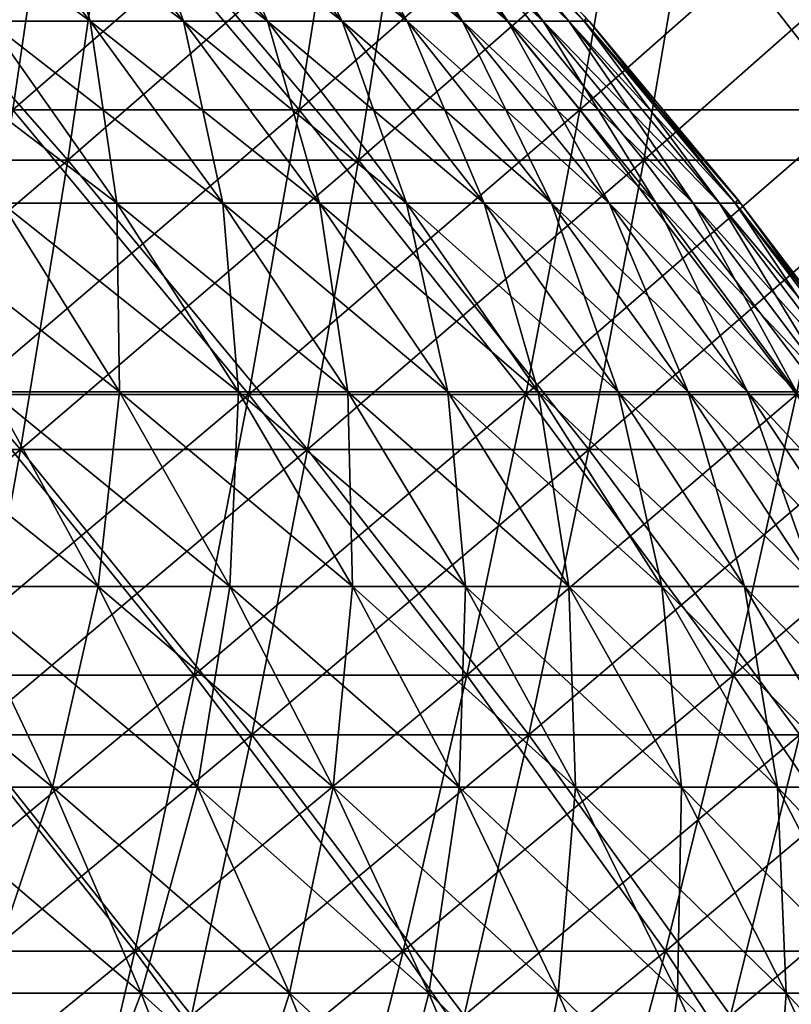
# Model space of a CAD drawing. Header units: millimetres. Extents: x -125 to 125, y 3898 to 4025.
# Tile 257 of 276: x 48 to 59, y 3970 to 3984. Entities that reach past the tile are written whole.
import ezdxf

# ---------------------------------------------------------------- set-up
doc = ezdxf.new("R2010")
doc.units = ezdxf.units.MM
doc.header["$LTSCALE"] = 2.2935
for name, color, linetype in [('2', 7, 'CONTINUOUS'), ('3', 7, 'CONTINUOUS'), ('4', 7, 'CONTINUOUS'), ('5', 7, 'CONTINUOUS'), ('6', 7, 'CONTINUOUS'), ('7', 7, 'CONTINUOUS')]:
    doc.layers.add(name, color=color, linetype=linetype)

msp = doc.modelspace()

# ---------------------------------------------------------------- linework, layer by layer
at = {"layer": '2', "color": 36, "linetype": 'Continuous', "true_color": 0x833d1e}
for points in [[(44.877, 3981.725, 108.343), (49.096, 3981.725, 106.498), (45.435, 3985.897, 109.689), (44.877, 3981.725, 108.343)], [(45.435, 3985.897, 109.689), (49.096, 3981.725, 106.498), (49.706, 3985.897, 107.821), (45.435, 3985.897, 109.689)], [(49.096, 3981.725, 106.498), (53.239, 3981.725, 104.488), (49.706, 3985.897, 107.821), (49.096, 3981.725, 106.498)], [(49.706, 3985.897, 107.821), (53.239, 3981.725, 104.488), (53.901, 3985.897, 105.786), (49.706, 3985.897, 107.821)], [(53.239, 3981.725, 104.488), (57.301, 3981.725, 102.318), (53.901, 3985.897, 105.786), (53.239, 3981.725, 104.488)], [(53.901, 3985.897, 105.786), (57.301, 3981.725, 102.318), (58.012, 3985.897, 103.588), (53.901, 3985.897, 105.786)], [(57.301, 3981.725, 102.318), (61.273, 3981.725, 99.989), (58.012, 3985.897, 103.588), (57.301, 3981.725, 102.318)], [(58.012, 3985.897, 103.588), (61.273, 3981.725, 99.989), (62.034, 3985.897, 101.231), (58.012, 3985.897, 103.588)], [(44.264, 3977.606, 106.862), (48.425, 3977.606, 105.042), (44.877, 3981.725, 108.343), (44.264, 3977.606, 106.862)], [(44.877, 3981.725, 108.343), (48.425, 3977.606, 105.042), (49.096, 3981.725, 106.498), (44.877, 3981.725, 108.343)], [(48.425, 3977.606, 105.042), (52.512, 3977.606, 103.06), (49.096, 3981.725, 106.498), (48.425, 3977.606, 105.042)], [(49.096, 3981.725, 106.498), (52.512, 3977.606, 103.06), (53.239, 3981.725, 104.488), (49.096, 3981.725, 106.498)], [(52.512, 3977.606, 103.06), (56.517, 3977.606, 100.919), (53.239, 3981.725, 104.488), (52.512, 3977.606, 103.06)], [(53.239, 3981.725, 104.488), (56.517, 3977.606, 100.919), (57.301, 3981.725, 102.318), (53.239, 3981.725, 104.488)], [(56.517, 3977.606, 100.919), (60.436, 3977.606, 98.622), (57.301, 3981.725, 102.318), (56.517, 3977.606, 100.919)], [(57.301, 3981.725, 102.318), (60.436, 3977.606, 98.622), (61.273, 3981.725, 99.989), (57.301, 3981.725, 102.318)], [(44.264, 3977.606, 106.862), (47.693, 3973.547, 103.455), (48.425, 3977.606, 105.042), (44.264, 3977.606, 106.862)], [(47.693, 3973.547, 103.455), (51.718, 3973.547, 101.503), (48.425, 3977.606, 105.042), (47.693, 3973.547, 103.455)], [(48.425, 3977.606, 105.042), (51.718, 3973.547, 101.503), (52.512, 3977.606, 103.06), (48.425, 3977.606, 105.042)], [(51.718, 3973.547, 101.503), (55.663, 3973.547, 99.394), (52.512, 3977.606, 103.06), (51.718, 3973.547, 101.503)], [(52.512, 3977.606, 103.06), (55.663, 3973.547, 99.394), (56.517, 3977.606, 100.919), (52.512, 3977.606, 103.06)], [(55.663, 3973.547, 99.394), (59.523, 3973.547, 97.132), (56.517, 3977.606, 100.919), (55.663, 3973.547, 99.394)], [(56.517, 3977.606, 100.919), (59.523, 3973.547, 97.132), (60.436, 3977.606, 98.622), (56.517, 3977.606, 100.919)], [(46.902, 3969.553, 101.739), (50.86, 3969.553, 99.819), (47.693, 3973.547, 103.455), (46.902, 3969.553, 101.739)], [(47.693, 3973.547, 103.455), (50.86, 3969.553, 99.819), (51.718, 3973.547, 101.503), (47.693, 3973.547, 103.455)], [(50.86, 3969.553, 99.819), (54.74, 3969.553, 97.745), (51.718, 3973.547, 101.503), (50.86, 3969.553, 99.819)], [(51.718, 3973.547, 101.503), (54.74, 3969.553, 97.745), (55.663, 3973.547, 99.394), (51.718, 3973.547, 101.503)], [(54.74, 3969.553, 97.745), (58.535, 3969.553, 95.521), (55.663, 3973.547, 99.394), (54.74, 3969.553, 97.745)], [(55.663, 3973.547, 99.394), (58.535, 3969.553, 95.521), (59.523, 3973.547, 97.132), (55.663, 3973.547, 99.394)], [(58.535, 3969.553, 95.521), (62.24, 3969.553, 93.149), (59.523, 3973.547, 97.132), (58.535, 3969.553, 95.521)]]:
    msp.add_3dface(points, dxfattribs=at)
at = {"layer": '3', "color": 36, "linetype": 'Continuous', "true_color": 0x833d1e}
for points in [[(49.096, 3981.725, -106.498), (44.877, 3981.725, -108.343), (49.706, 3985.897, -107.821), (49.096, 3981.725, -106.498)], [(49.706, 3985.897, -107.821), (44.877, 3981.725, -108.343), (45.435, 3985.897, -109.689), (49.706, 3985.897, -107.821)], [(53.239, 3981.725, -104.488), (49.096, 3981.725, -106.498), (53.901, 3985.897, -105.786), (53.239, 3981.725, -104.488)], [(53.901, 3985.897, -105.786), (49.096, 3981.725, -106.498), (49.706, 3985.897, -107.821), (53.901, 3985.897, -105.786)], [(57.301, 3981.725, -102.318), (53.239, 3981.725, -104.488), (58.012, 3985.897, -103.588), (57.301, 3981.725, -102.318)], [(58.012, 3985.897, -103.588), (53.239, 3981.725, -104.488), (53.901, 3985.897, -105.786), (58.012, 3985.897, -103.588)], [(61.273, 3981.725, -99.989), (57.301, 3981.725, -102.318), (62.034, 3985.897, -101.231), (61.273, 3981.725, -99.989)], [(62.034, 3985.897, -101.231), (57.301, 3981.725, -102.318), (58.012, 3985.897, -103.588), (62.034, 3985.897, -101.231)], [(48.425, 3977.606, -105.042), (44.264, 3977.606, -106.862), (49.096, 3981.725, -106.498), (48.425, 3977.606, -105.042)], [(49.096, 3981.725, -106.498), (44.264, 3977.606, -106.862), (44.877, 3981.725, -108.343), (49.096, 3981.725, -106.498)], [(52.512, 3977.606, -103.06), (48.425, 3977.606, -105.042), (53.239, 3981.725, -104.488), (52.512, 3977.606, -103.06)], [(53.239, 3981.725, -104.488), (48.425, 3977.606, -105.042), (49.096, 3981.725, -106.498), (53.239, 3981.725, -104.488)], [(56.517, 3977.606, -100.919), (52.512, 3977.606, -103.06), (57.301, 3981.725, -102.318), (56.517, 3977.606, -100.919)], [(57.301, 3981.725, -102.318), (52.512, 3977.606, -103.06), (53.239, 3981.725, -104.488), (57.301, 3981.725, -102.318)], [(60.436, 3977.606, -98.622), (56.517, 3977.606, -100.919), (61.273, 3981.725, -99.989), (60.436, 3977.606, -98.622)], [(61.273, 3981.725, -99.989), (56.517, 3977.606, -100.919), (57.301, 3981.725, -102.318), (61.273, 3981.725, -99.989)], [(47.693, 3973.547, -103.455), (43.595, 3973.547, -105.248), (48.425, 3977.606, -105.042), (47.693, 3973.547, -103.455)], [(48.425, 3977.606, -105.042), (43.595, 3973.547, -105.248), (44.264, 3977.606, -106.862), (48.425, 3977.606, -105.042)], [(51.718, 3973.547, -101.503), (47.693, 3973.547, -103.455), (52.512, 3977.606, -103.06), (51.718, 3973.547, -101.503)], [(52.512, 3977.606, -103.06), (47.693, 3973.547, -103.455), (48.425, 3977.606, -105.042), (52.512, 3977.606, -103.06)], [(55.663, 3973.547, -99.394), (51.718, 3973.547, -101.503), (56.517, 3977.606, -100.919), (55.663, 3973.547, -99.394)], [(56.517, 3977.606, -100.919), (51.718, 3973.547, -101.503), (52.512, 3977.606, -103.06), (56.517, 3977.606, -100.919)], [(59.523, 3973.547, -97.132), (55.663, 3973.547, -99.394), (60.436, 3977.606, -98.622), (59.523, 3973.547, -97.132)], [(60.436, 3977.606, -98.622), (55.663, 3973.547, -99.394), (56.517, 3977.606, -100.919), (60.436, 3977.606, -98.622)], [(50.86, 3969.553, -99.819), (46.902, 3969.553, -101.739), (51.718, 3973.547, -101.503), (50.86, 3969.553, -99.819)], [(51.718, 3973.547, -101.503), (46.902, 3969.553, -101.739), (47.693, 3973.547, -103.455), (51.718, 3973.547, -101.503)], [(54.74, 3969.553, -97.745), (50.86, 3969.553, -99.819), (55.663, 3973.547, -99.394), (54.74, 3969.553, -97.745)], [(55.663, 3973.547, -99.394), (50.86, 3969.553, -99.819), (51.718, 3973.547, -101.503), (55.663, 3973.547, -99.394)], [(58.535, 3969.553, -95.521), (54.74, 3969.553, -97.745), (59.523, 3973.547, -97.132), (58.535, 3969.553, -95.521)], [(59.523, 3973.547, -97.132), (54.74, 3969.553, -97.745), (55.663, 3973.547, -99.394), (59.523, 3973.547, -97.132)], [(62.24, 3969.553, -93.149), (58.535, 3969.553, -95.521), (63.29, 3973.547, -94.721), (62.24, 3969.553, -93.149)], [(63.29, 3973.547, -94.721), (58.535, 3969.553, -95.521), (59.523, 3973.547, -97.132), (63.29, 3973.547, -94.721)]]:
    msp.add_3dface(points, dxfattribs=at)
at = {"layer": '4', "color": 36, "linetype": 'Continuous', "true_color": 0x833d1e}
for points in [[(44.71, 3986.543, -107.94), (48.314, 3982.44, -104.802), (48.914, 3986.543, -106.102), (44.71, 3986.543, -107.94)], [(48.314, 3982.44, -104.802), (52.391, 3982.44, -102.824), (48.914, 3986.543, -106.102), (48.314, 3982.44, -104.802)], [(48.914, 3986.543, -106.102), (52.391, 3982.44, -102.824), (53.041, 3986.543, -104.099), (48.914, 3986.543, -106.102)], [(52.391, 3982.44, -102.824), (56.388, 3982.44, -100.688), (53.041, 3986.543, -104.099), (52.391, 3982.44, -102.824)], [(53.041, 3986.543, -104.099), (56.388, 3982.44, -100.688), (57.087, 3986.543, -101.937), (53.041, 3986.543, -104.099)], [(56.388, 3982.44, -100.688), (60.297, 3982.44, -98.396), (57.087, 3986.543, -101.937), (56.388, 3982.44, -100.688)], [(57.087, 3986.543, -101.937), (60.297, 3982.44, -98.396), (61.045, 3986.543, -99.617), (57.087, 3986.543, -101.937)], [(47.655, 3978.389, -103.371), (51.676, 3978.389, -101.42), (48.314, 3982.44, -104.802), (47.655, 3978.389, -103.371)], [(48.314, 3982.44, -104.802), (51.676, 3978.389, -101.42), (52.391, 3982.44, -102.824), (48.314, 3982.44, -104.802)], [(51.676, 3978.389, -101.42), (55.618, 3978.389, -99.313), (52.391, 3982.44, -102.824), (51.676, 3978.389, -101.42)], [(52.391, 3982.44, -102.824), (55.618, 3978.389, -99.313), (56.388, 3982.44, -100.688), (52.391, 3982.44, -102.824)], [(55.618, 3978.389, -99.313), (59.474, 3978.389, -97.053), (56.388, 3982.44, -100.688), (55.618, 3978.389, -99.313)], [(56.388, 3982.44, -100.688), (59.474, 3978.389, -97.053), (60.297, 3982.44, -98.396), (56.388, 3982.44, -100.688)], [(46.935, 3974.397, -101.811), (50.896, 3974.397, -99.89), (47.655, 3978.389, -103.371), (46.935, 3974.397, -101.811)], [(47.655, 3978.389, -103.371), (50.896, 3974.397, -99.89), (51.676, 3978.389, -101.42), (47.655, 3978.389, -103.371)], [(50.896, 3974.397, -99.89), (54.779, 3974.397, -97.814), (51.676, 3978.389, -101.42), (50.896, 3974.397, -99.89)], [(51.676, 3978.389, -101.42), (54.779, 3974.397, -97.814), (55.618, 3978.389, -99.313), (51.676, 3978.389, -101.42)], [(54.779, 3974.397, -97.814), (58.577, 3974.397, -95.588), (55.618, 3978.389, -99.313), (54.779, 3974.397, -97.814)], [(55.618, 3978.389, -99.313), (58.577, 3974.397, -95.588), (59.474, 3978.389, -97.053), (55.618, 3978.389, -99.313)], [(58.577, 3974.397, -95.588), (62.284, 3974.397, -93.215), (59.474, 3978.389, -97.053), (58.577, 3974.397, -95.588)], [(46.158, 3970.468, -100.124), (50.053, 3970.468, -98.234), (46.935, 3974.397, -101.811), (46.158, 3970.468, -100.124)], [(46.935, 3974.397, -101.811), (50.053, 3970.468, -98.234), (50.896, 3974.397, -99.89), (46.935, 3974.397, -101.811)], [(50.053, 3970.468, -98.234), (53.871, 3970.468, -96.194), (50.896, 3974.397, -99.89), (50.053, 3970.468, -98.234)], [(50.896, 3974.397, -99.89), (53.871, 3970.468, -96.194), (54.779, 3974.397, -97.814), (50.896, 3974.397, -99.89)], [(53.871, 3970.468, -96.194), (57.606, 3970.468, -94.004), (54.779, 3974.397, -97.814), (53.871, 3970.468, -96.194)], [(54.779, 3974.397, -97.814), (57.606, 3970.468, -94.004), (58.577, 3974.397, -95.588), (54.779, 3974.397, -97.814)], [(57.606, 3970.468, -94.004), (61.252, 3970.468, -91.67), (58.577, 3974.397, -95.588), (57.606, 3970.468, -94.004)], [(58.577, 3974.397, -95.588), (61.252, 3970.468, -91.67), (62.284, 3974.397, -93.215), (58.577, 3974.397, -95.588)], [(45.322, 3966.607, -98.312), (49.147, 3966.607, -96.456), (46.158, 3970.468, -100.124), (45.322, 3966.607, -98.312)], [(46.158, 3970.468, -100.124), (49.147, 3966.607, -96.456), (50.053, 3970.468, -98.234), (46.158, 3970.468, -100.124)], [(49.147, 3966.607, -96.456), (52.896, 3966.607, -94.453), (50.053, 3970.468, -98.234), (49.147, 3966.607, -96.456)], [(50.053, 3970.468, -98.234), (52.896, 3966.607, -94.453), (53.871, 3970.468, -96.194), (50.053, 3970.468, -98.234)], [(52.896, 3966.607, -94.453), (56.563, 3966.607, -92.303), (53.871, 3970.468, -96.194), (52.896, 3966.607, -94.453)], [(53.871, 3970.468, -96.194), (56.563, 3966.607, -92.303), (57.606, 3970.468, -94.004), (53.871, 3970.468, -96.194)], [(56.563, 3966.607, -92.303), (60.144, 3966.607, -90.011), (57.606, 3970.468, -94.004), (56.563, 3966.607, -92.303)], [(57.606, 3970.468, -94.004), (60.144, 3966.607, -90.011), (61.252, 3970.468, -91.67), (57.606, 3970.468, -94.004)]]:
    msp.add_3dface(points, dxfattribs=at)
at = {"layer": '5', "color": 36, "linetype": 'Continuous', "true_color": 0x833d1e}
for points in [[(48.314, 3982.44, 104.802), (44.162, 3982.44, 106.618), (48.914, 3986.543, 106.102), (48.314, 3982.44, 104.802)], [(48.914, 3986.543, 106.102), (44.162, 3982.44, 106.618), (44.71, 3986.543, 107.94), (48.914, 3986.543, 106.102)], [(52.391, 3982.44, 102.824), (48.314, 3982.44, 104.802), (53.041, 3986.543, 104.099), (52.391, 3982.44, 102.824)], [(53.041, 3986.543, 104.099), (48.314, 3982.44, 104.802), (48.914, 3986.543, 106.102), (53.041, 3986.543, 104.099)], [(56.388, 3982.44, 100.688), (52.391, 3982.44, 102.824), (57.087, 3986.543, 101.937), (56.388, 3982.44, 100.688)], [(57.087, 3986.543, 101.937), (52.391, 3982.44, 102.824), (53.041, 3986.543, 104.099), (57.087, 3986.543, 101.937)], [(60.297, 3982.44, 98.396), (56.388, 3982.44, 100.688), (61.045, 3986.543, 99.617), (60.297, 3982.44, 98.396)], [(61.045, 3986.543, 99.617), (56.388, 3982.44, 100.688), (57.087, 3986.543, 101.937), (61.045, 3986.543, 99.617)], [(51.676, 3978.389, 101.42), (47.655, 3978.389, 103.371), (52.391, 3982.44, 102.824), (51.676, 3978.389, 101.42)], [(52.391, 3982.44, 102.824), (47.655, 3978.389, 103.371), (48.314, 3982.44, 104.802), (52.391, 3982.44, 102.824)], [(55.618, 3978.389, 99.313), (51.676, 3978.389, 101.42), (56.388, 3982.44, 100.688), (55.618, 3978.389, 99.313)], [(56.388, 3982.44, 100.688), (51.676, 3978.389, 101.42), (52.391, 3982.44, 102.824), (56.388, 3982.44, 100.688)], [(59.474, 3978.389, 97.053), (55.618, 3978.389, 99.313), (60.297, 3982.44, 98.396), (59.474, 3978.389, 97.053)], [(60.297, 3982.44, 98.396), (55.618, 3978.389, 99.313), (56.388, 3982.44, 100.688), (60.297, 3982.44, 98.396)], [(50.896, 3974.397, 99.89), (46.935, 3974.397, 101.811), (51.676, 3978.389, 101.42), (50.896, 3974.397, 99.89)], [(51.676, 3978.389, 101.42), (46.935, 3974.397, 101.811), (47.655, 3978.389, 103.371), (51.676, 3978.389, 101.42)], [(54.779, 3974.397, 97.814), (50.896, 3974.397, 99.89), (55.618, 3978.389, 99.313), (54.779, 3974.397, 97.814)], [(55.618, 3978.389, 99.313), (50.896, 3974.397, 99.89), (51.676, 3978.389, 101.42), (55.618, 3978.389, 99.313)], [(58.577, 3974.397, 95.588), (54.779, 3974.397, 97.814), (59.474, 3978.389, 97.053), (58.577, 3974.397, 95.588)], [(59.474, 3978.389, 97.053), (54.779, 3974.397, 97.814), (55.618, 3978.389, 99.313), (59.474, 3978.389, 97.053)], [(62.284, 3974.397, 93.215), (58.577, 3974.397, 95.588), (63.239, 3978.389, 94.643), (62.284, 3974.397, 93.215)], [(63.239, 3978.389, 94.643), (58.577, 3974.397, 95.588), (59.474, 3978.389, 97.053), (63.239, 3978.389, 94.643)], [(50.053, 3970.468, 98.234), (46.158, 3970.468, 100.124), (50.896, 3974.397, 99.89), (50.053, 3970.468, 98.234)], [(50.896, 3974.397, 99.89), (46.158, 3970.468, 100.124), (46.935, 3974.397, 101.811), (50.896, 3974.397, 99.89)], [(53.871, 3970.468, 96.194), (50.053, 3970.468, 98.234), (54.779, 3974.397, 97.814), (53.871, 3970.468, 96.194)], [(54.779, 3974.397, 97.814), (50.053, 3970.468, 98.234), (50.896, 3974.397, 99.89), (54.779, 3974.397, 97.814)], [(57.606, 3970.468, 94.004), (53.871, 3970.468, 96.194), (58.577, 3974.397, 95.588), (57.606, 3970.468, 94.004)], [(58.577, 3974.397, 95.588), (53.871, 3970.468, 96.194), (54.779, 3974.397, 97.814), (58.577, 3974.397, 95.588)], [(61.252, 3970.468, 91.67), (57.606, 3970.468, 94.004), (62.284, 3974.397, 93.215), (61.252, 3970.468, 91.67)], [(62.284, 3974.397, 93.215), (57.606, 3970.468, 94.004), (58.577, 3974.397, 95.588), (62.284, 3974.397, 93.215)], [(49.147, 3966.607, 96.456), (45.322, 3966.607, 98.312), (50.053, 3970.468, 98.234), (49.147, 3966.607, 96.456)], [(50.053, 3970.468, 98.234), (45.322, 3966.607, 98.312), (46.158, 3970.468, 100.124), (50.053, 3970.468, 98.234)], [(52.896, 3966.607, 94.453), (49.147, 3966.607, 96.456), (53.871, 3970.468, 96.194), (52.896, 3966.607, 94.453)], [(53.871, 3970.468, 96.194), (49.147, 3966.607, 96.456), (50.053, 3970.468, 98.234), (53.871, 3970.468, 96.194)], [(56.563, 3966.607, 92.303), (52.896, 3966.607, 94.453), (57.606, 3970.468, 94.004), (56.563, 3966.607, 92.303)], [(57.606, 3970.468, 94.004), (52.896, 3966.607, 94.453), (53.871, 3970.468, 96.194), (57.606, 3970.468, 94.004)], [(60.144, 3966.607, 90.011), (56.563, 3966.607, 92.303), (61.252, 3970.468, 91.67), (60.144, 3966.607, 90.011)], [(61.252, 3970.468, 91.67), (56.563, 3966.607, 92.303), (57.606, 3970.468, 94.004), (61.252, 3970.468, 91.67)]]:
    msp.add_3dface(points, dxfattribs=at)
at = {"layer": '6', "color": 7, "linetype": 'Continuous', "true_color": 0xe0f2ff}
for points in [[(47.966, 3983.7, 29.897), (49.418, 3983.7, 27.429), (46.038, 3986.188, 28.696), (47.966, 3983.7, 29.897)], [(46.038, 3986.188, 28.696), (49.418, 3983.7, 27.429), (47.433, 3986.188, 26.327), (46.038, 3986.188, 28.696)], [(49.418, 3983.7, 27.429), (50.744, 3983.7, 24.891), (47.433, 3986.188, 26.327), (49.418, 3983.7, 27.429)], [(47.433, 3986.188, 26.327), (50.744, 3983.7, 24.891), (48.705, 3986.188, 23.891), (47.433, 3986.188, 26.327)], [(50.744, 3983.7, 24.891), (51.94, 3983.7, 22.289), (48.705, 3986.188, 23.891), (50.744, 3983.7, 24.891)], [(48.705, 3986.188, 23.891), (51.94, 3983.7, 22.289), (49.853, 3986.188, 21.393), (48.705, 3986.188, 23.891)], [(51.94, 3983.7, 22.289), (53.002, 3983.7, 19.63), (49.853, 3986.188, 21.393), (51.94, 3983.7, 22.289)], [(49.853, 3986.188, 21.393), (53.002, 3983.7, 19.63), (50.872, 3986.188, 18.841), (49.853, 3986.188, 21.393)], [(53.002, 3983.7, 19.63), (53.928, 3983.7, 16.92), (50.872, 3986.188, 18.841), (53.002, 3983.7, 19.63)], [(50.872, 3986.188, 18.841), (53.928, 3983.7, 16.92), (51.761, 3986.188, 16.24), (50.872, 3986.188, 18.841)], [(53.928, 3983.7, 16.92), (54.716, 3983.7, 14.167), (51.761, 3986.188, 16.24), (53.928, 3983.7, 16.92)], [(51.761, 3986.188, 16.24), (54.716, 3983.7, 14.167), (52.517, 3986.188, 13.598), (51.761, 3986.188, 16.24)], [(54.716, 3983.7, 14.167), (55.363, 3983.7, 11.377), (52.517, 3986.188, 13.598), (54.716, 3983.7, 14.167)], [(52.517, 3986.188, 13.598), (55.363, 3983.7, 11.377), (53.139, 3986.188, 10.92), (52.517, 3986.188, 13.598)], [(55.363, 3983.7, 11.377), (55.868, 3983.7, 8.559), (53.139, 3986.188, 10.92), (55.363, 3983.7, 11.377)], [(53.139, 3986.188, 10.92), (55.868, 3983.7, 8.559), (53.624, 3986.188, 8.215), (53.139, 3986.188, 10.92)], [(55.868, 3983.7, 8.559), (56.23, 3983.7, 5.718), (53.624, 3986.188, 8.215), (55.868, 3983.7, 8.559)], [(53.624, 3986.188, 8.215), (56.23, 3983.7, 5.718), (53.971, 3986.188, 5.488), (53.624, 3986.188, 8.215)], [(56.23, 3983.7, 5.718), (56.448, 3983.7, 2.863), (53.971, 3986.188, 5.488), (56.23, 3983.7, 5.718)], [(53.971, 3986.188, 5.488), (56.448, 3983.7, 2.863), (54.18, 3986.188, 2.748), (53.971, 3986.188, 5.488)], [(56.448, 3983.7, 2.863), (56.52, 3983.7), (54.18, 3986.188, 2.748), (56.448, 3983.7, 2.863)], [(56.52, 3983.7), (56.48, 3983.745), (54.18, 3986.188, 2.748), (56.52, 3983.7)], [(48.16, 3981.112, 33.52), (49.796, 3981.112, 31.038), (46.39, 3983.7, 32.288), (48.16, 3981.112, 33.52)], [(46.39, 3983.7, 32.288), (49.796, 3981.112, 31.038), (47.966, 3983.7, 29.897), (46.39, 3983.7, 32.288)], [(49.796, 3981.112, 31.038), (51.304, 3981.112, 28.476), (47.966, 3983.7, 29.897), (49.796, 3981.112, 31.038)], [(47.966, 3983.7, 29.897), (51.304, 3981.112, 28.476), (49.418, 3983.7, 27.429), (47.966, 3983.7, 29.897)], [(51.304, 3981.112, 28.476), (52.681, 3981.112, 25.841), (49.418, 3983.7, 27.429), (51.304, 3981.112, 28.476)], [(49.418, 3983.7, 27.429), (52.681, 3981.112, 25.841), (50.744, 3983.7, 24.891), (49.418, 3983.7, 27.429)], [(52.681, 3981.112, 25.841), (53.922, 3981.112, 23.14), (50.744, 3983.7, 24.891), (52.681, 3981.112, 25.841)], [(50.744, 3983.7, 24.891), (53.922, 3981.112, 23.14), (51.94, 3983.7, 22.289), (50.744, 3983.7, 24.891)], [(53.922, 3981.112, 23.14), (55.025, 3981.112, 20.379), (51.94, 3983.7, 22.289), (53.922, 3981.112, 23.14)], [(51.94, 3983.7, 22.289), (55.025, 3981.112, 20.379), (53.002, 3983.7, 19.63), (51.94, 3983.7, 22.289)], [(55.025, 3981.112, 20.379), (55.986, 3981.112, 17.566), (53.002, 3983.7, 19.63), (55.025, 3981.112, 20.379)], [(53.002, 3983.7, 19.63), (55.986, 3981.112, 17.566), (53.928, 3983.7, 16.92), (53.002, 3983.7, 19.63)], [(55.986, 3981.112, 17.566), (56.804, 3981.112, 14.708), (53.928, 3983.7, 16.92), (55.986, 3981.112, 17.566)], [(53.928, 3983.7, 16.92), (56.804, 3981.112, 14.708), (54.716, 3983.7, 14.167), (53.928, 3983.7, 16.92)], [(56.804, 3981.112, 14.708), (57.476, 3981.112, 11.812), (54.716, 3983.7, 14.167), (56.804, 3981.112, 14.708)], [(54.716, 3983.7, 14.167), (57.476, 3981.112, 11.812), (55.363, 3983.7, 11.377), (54.716, 3983.7, 14.167)], [(57.476, 3981.112, 11.812), (58.001, 3981.112, 8.885), (55.363, 3983.7, 11.377), (57.476, 3981.112, 11.812)], [(55.363, 3983.7, 11.377), (58.001, 3981.112, 8.885), (55.868, 3983.7, 8.559), (55.363, 3983.7, 11.377)], [(58.001, 3981.112, 8.885), (58.376, 3981.112, 5.936), (55.868, 3983.7, 8.559), (58.001, 3981.112, 8.885)], [(55.868, 3983.7, 8.559), (58.376, 3981.112, 5.936), (56.23, 3983.7, 5.718), (55.868, 3983.7, 8.559)], [(58.376, 3981.112, 5.936), (58.602, 3981.112, 2.972), (56.23, 3983.7, 5.718), (58.376, 3981.112, 5.936)], [(56.23, 3983.7, 5.718), (58.602, 3981.112, 2.972), (56.448, 3983.7, 2.863), (56.23, 3983.7, 5.718)], [(58.602, 3981.112, 2.972), (58.677, 3981.112), (56.448, 3983.7, 2.863), (58.602, 3981.112, 2.972)], [(58.677, 3981.112), (58.637, 3981.162), (56.448, 3983.7, 2.863), (58.677, 3981.112)], [(56.448, 3983.7, 2.863), (58.637, 3981.162), (56.52, 3983.7), (56.448, 3983.7, 2.863)], [(48.013, 3978.429, 37.165), (49.833, 3978.429, 34.685), (46.401, 3981.112, 35.917), (48.013, 3978.429, 37.165)], [(46.401, 3981.112, 35.917), (49.833, 3978.429, 34.685), (48.16, 3981.112, 33.52), (46.401, 3981.112, 35.917)], [(49.833, 3978.429, 34.685), (51.526, 3978.429, 32.116), (48.16, 3981.112, 33.52), (49.833, 3978.429, 34.685)], [(48.16, 3981.112, 33.52), (51.526, 3978.429, 32.116), (49.796, 3981.112, 31.038), (48.16, 3981.112, 33.52)], [(51.526, 3978.429, 32.116), (53.087, 3978.429, 29.466), (49.796, 3981.112, 31.038), (51.526, 3978.429, 32.116)], [(49.796, 3981.112, 31.038), (53.087, 3978.429, 29.466), (51.304, 3981.112, 28.476), (49.796, 3981.112, 31.038)], [(53.087, 3978.429, 29.466), (54.511, 3978.429, 26.739), (51.304, 3981.112, 28.476), (53.087, 3978.429, 29.466)], [(51.304, 3981.112, 28.476), (54.511, 3978.429, 26.739), (52.681, 3981.112, 25.841), (51.304, 3981.112, 28.476)], [(54.511, 3978.429, 26.739), (55.795, 3978.429, 23.944), (52.681, 3981.112, 25.841), (54.511, 3978.429, 26.739)], [(52.681, 3981.112, 25.841), (55.795, 3978.429, 23.944), (53.922, 3981.112, 23.14), (52.681, 3981.112, 25.841)], [(55.795, 3978.429, 23.944), (56.936, 3978.429, 21.087), (53.922, 3981.112, 23.14), (55.795, 3978.429, 23.944)], [(53.922, 3981.112, 23.14), (56.936, 3978.429, 21.087), (55.025, 3981.112, 20.379), (53.922, 3981.112, 23.14)], [(56.936, 3978.429, 21.087), (57.931, 3978.429, 18.176), (55.025, 3981.112, 20.379), (56.936, 3978.429, 21.087)], [(55.025, 3981.112, 20.379), (57.931, 3978.429, 18.176), (55.986, 3981.112, 17.566), (55.025, 3981.112, 20.379)], [(57.931, 3978.429, 18.176), (58.778, 3978.429, 15.219), (55.986, 3981.112, 17.566), (57.931, 3978.429, 18.176)], [(55.986, 3981.112, 17.566), (58.778, 3978.429, 15.219), (56.804, 3981.112, 14.708), (55.986, 3981.112, 17.566)], [(58.778, 3978.429, 15.219), (59.473, 3978.429, 12.222), (56.804, 3981.112, 14.708), (58.778, 3978.429, 15.219)], [(56.804, 3981.112, 14.708), (59.473, 3978.429, 12.222), (57.476, 3981.112, 11.812), (56.804, 3981.112, 14.708)], [(59.473, 3978.429, 12.222), (60.016, 3978.429, 9.194), (57.476, 3981.112, 11.812), (59.473, 3978.429, 12.222)], [(57.476, 3981.112, 11.812), (60.016, 3978.429, 9.194), (58.001, 3981.112, 8.885), (57.476, 3981.112, 11.812)], [(60.016, 3978.429, 9.194), (60.404, 3978.429, 6.143), (58.001, 3981.112, 8.885), (60.016, 3978.429, 9.194)], [(58.001, 3981.112, 8.885), (60.404, 3978.429, 6.143), (58.376, 3981.112, 5.936), (58.001, 3981.112, 8.885)], [(60.404, 3978.429, 6.143), (60.638, 3978.429, 3.075), (58.376, 3981.112, 5.936), (60.404, 3978.429, 6.143)], [(58.376, 3981.112, 5.936), (60.638, 3978.429, 3.075), (58.602, 3981.112, 2.972), (58.376, 3981.112, 5.936)], [(60.638, 3978.429, 3.075), (60.716, 3978.429), (58.602, 3981.112, 2.972), (60.638, 3978.429, 3.075)], [(60.716, 3978.429), (60.676, 3978.484), (58.602, 3981.112, 2.972), (60.716, 3978.429)], [(58.602, 3981.112, 2.972), (60.676, 3978.484), (58.677, 3981.112), (58.602, 3981.112, 2.972)], [(47.522, 3975.658, 40.797), (49.528, 3975.658, 38.337), (46.069, 3978.429, 39.549), (47.522, 3975.658, 40.797)], [(46.069, 3978.429, 39.549), (49.528, 3975.658, 38.337), (48.013, 3978.429, 37.165), (46.069, 3978.429, 39.549)], [(49.528, 3975.658, 38.337), (51.406, 3975.658, 35.78), (48.013, 3978.429, 37.165), (49.528, 3975.658, 38.337)], [(48.013, 3978.429, 37.165), (51.406, 3975.658, 35.78), (49.833, 3978.429, 34.685), (48.013, 3978.429, 37.165)], [(51.406, 3975.658, 35.78), (53.152, 3975.658, 33.13), (49.833, 3978.429, 34.685), (51.406, 3975.658, 35.78)], [(49.833, 3978.429, 34.685), (53.152, 3975.658, 33.13), (51.526, 3978.429, 32.116), (49.833, 3978.429, 34.685)], [(53.152, 3975.658, 33.13), (54.762, 3975.658, 30.395), (51.526, 3978.429, 32.116), (53.152, 3975.658, 33.13)], [(51.526, 3978.429, 32.116), (54.762, 3975.658, 30.395), (53.087, 3978.429, 29.466), (51.526, 3978.429, 32.116)], [(54.762, 3975.658, 30.395), (56.231, 3975.658, 27.583), (53.087, 3978.429, 29.466), (54.762, 3975.658, 30.395)], [(53.087, 3978.429, 29.466), (56.231, 3975.658, 27.583), (54.511, 3978.429, 26.739), (53.087, 3978.429, 29.466)], [(56.231, 3975.658, 27.583), (57.556, 3975.658, 24.699), (54.511, 3978.429, 26.739), (56.231, 3975.658, 27.583)], [(54.511, 3978.429, 26.739), (57.556, 3975.658, 24.699), (55.795, 3978.429, 23.944), (54.511, 3978.429, 26.739)], [(57.556, 3975.658, 24.699), (58.733, 3975.658, 21.752), (55.795, 3978.429, 23.944), (57.556, 3975.658, 24.699)], [(55.795, 3978.429, 23.944), (58.733, 3975.658, 21.752), (56.936, 3978.429, 21.087), (55.795, 3978.429, 23.944)], [(58.733, 3975.658, 21.752), (59.76, 3975.658, 18.75), (56.936, 3978.429, 21.087), (58.733, 3975.658, 21.752)], [(56.936, 3978.429, 21.087), (59.76, 3975.658, 18.75), (57.931, 3978.429, 18.176), (56.936, 3978.429, 21.087)], [(59.76, 3975.658, 18.75), (60.633, 3975.658, 15.699), (57.931, 3978.429, 18.176), (59.76, 3975.658, 18.75)], [(57.931, 3978.429, 18.176), (60.633, 3975.658, 15.699), (58.778, 3978.429, 15.219), (57.931, 3978.429, 18.176)], [(60.633, 3975.658, 15.699), (61.35, 3975.658, 12.608), (58.778, 3978.429, 15.219), (60.633, 3975.658, 15.699)], [(58.778, 3978.429, 15.219), (61.35, 3975.658, 12.608), (59.473, 3978.429, 12.222), (58.778, 3978.429, 15.219)], [(46.692, 3972.804, 44.384), (48.88, 3972.804, 41.962), (45.395, 3975.658, 43.151), (46.692, 3972.804, 44.384)], [(45.395, 3975.658, 43.151), (48.88, 3972.804, 41.962), (47.522, 3975.658, 40.797), (45.395, 3975.658, 43.151)], [(48.88, 3972.804, 41.962), (50.943, 3972.804, 39.433), (47.522, 3975.658, 40.797), (48.88, 3972.804, 41.962)], [(47.522, 3975.658, 40.797), (50.943, 3972.804, 39.433), (49.528, 3975.658, 38.337), (47.522, 3975.658, 40.797)], [(50.943, 3972.804, 39.433), (52.875, 3972.804, 36.802), (49.528, 3975.658, 38.337), (50.943, 3972.804, 39.433)], [(49.528, 3975.658, 38.337), (52.875, 3972.804, 36.802), (51.406, 3975.658, 35.78), (49.528, 3975.658, 38.337)], [(52.875, 3972.804, 36.802), (54.671, 3972.804, 34.077), (51.406, 3975.658, 35.78), (52.875, 3972.804, 36.802)], [(51.406, 3975.658, 35.78), (54.671, 3972.804, 34.077), (53.152, 3975.658, 33.13), (51.406, 3975.658, 35.78)], [(54.671, 3972.804, 34.077), (56.327, 3972.804, 31.264), (53.152, 3975.658, 33.13), (54.671, 3972.804, 34.077)], [(53.152, 3975.658, 33.13), (56.327, 3972.804, 31.264), (54.762, 3975.658, 30.395), (53.152, 3975.658, 33.13)], [(56.327, 3972.804, 31.264), (57.838, 3972.804, 28.371), (54.762, 3975.658, 30.395), (56.327, 3972.804, 31.264)], [(54.762, 3975.658, 30.395), (57.838, 3972.804, 28.371), (56.231, 3975.658, 27.583), (54.762, 3975.658, 30.395)], [(57.838, 3972.804, 28.371), (59.201, 3972.804, 25.405), (56.231, 3975.658, 27.583), (57.838, 3972.804, 28.371)], [(56.231, 3975.658, 27.583), (59.201, 3972.804, 25.405), (57.556, 3975.658, 24.699), (56.231, 3975.658, 27.583)], [(59.201, 3972.804, 25.405), (60.412, 3972.804, 22.374), (57.556, 3975.658, 24.699), (59.201, 3972.804, 25.405)], [(57.556, 3975.658, 24.699), (60.412, 3972.804, 22.374), (58.733, 3975.658, 21.752), (57.556, 3975.658, 24.699)], [(60.412, 3972.804, 22.374), (61.467, 3972.804, 19.285), (58.733, 3975.658, 21.752), (60.412, 3972.804, 22.374)], [(58.733, 3975.658, 21.752), (61.467, 3972.804, 19.285), (59.76, 3975.658, 18.75), (58.733, 3975.658, 21.752)], [(47.895, 3969.872, 45.528), (50.14, 3969.872, 43.044), (46.692, 3972.804, 44.384), (47.895, 3969.872, 45.528)], [(46.692, 3972.804, 44.384), (50.14, 3969.872, 43.044), (48.88, 3972.804, 41.962), (46.692, 3972.804, 44.384)], [(50.14, 3969.872, 43.044), (52.256, 3969.872, 40.449), (48.88, 3972.804, 41.962), (50.14, 3969.872, 43.044)], [(48.88, 3972.804, 41.962), (52.256, 3969.872, 40.449), (50.943, 3972.804, 39.433), (48.88, 3972.804, 41.962)], [(52.256, 3969.872, 40.449), (54.237, 3969.872, 37.75), (50.943, 3972.804, 39.433), (52.256, 3969.872, 40.449)], [(50.943, 3972.804, 39.433), (54.237, 3969.872, 37.75), (52.875, 3972.804, 36.802), (50.943, 3972.804, 39.433)], [(54.237, 3969.872, 37.75), (56.08, 3969.872, 34.955), (52.875, 3972.804, 36.802), (54.237, 3969.872, 37.75)], [(52.875, 3972.804, 36.802), (56.08, 3969.872, 34.955), (54.671, 3972.804, 34.077), (52.875, 3972.804, 36.802)], [(56.08, 3969.872, 34.955), (57.778, 3969.872, 32.069), (54.671, 3972.804, 34.077), (56.08, 3969.872, 34.955)], [(54.671, 3972.804, 34.077), (57.778, 3969.872, 32.069), (56.327, 3972.804, 31.264), (54.671, 3972.804, 34.077)], [(57.778, 3969.872, 32.069), (59.328, 3969.872, 29.102), (56.327, 3972.804, 31.264), (57.778, 3969.872, 32.069)], [(56.327, 3972.804, 31.264), (59.328, 3969.872, 29.102), (57.838, 3972.804, 28.371), (56.327, 3972.804, 31.264)], [(59.328, 3969.872, 29.102), (60.726, 3969.872, 26.06), (57.838, 3972.804, 28.371), (59.328, 3969.872, 29.102)], [(57.838, 3972.804, 28.371), (60.726, 3969.872, 26.06), (59.201, 3972.804, 25.405), (57.838, 3972.804, 28.371)], [(60.726, 3969.872, 26.06), (61.968, 3969.872, 22.95), (59.201, 3972.804, 25.405), (60.726, 3969.872, 26.06)], [(59.201, 3972.804, 25.405), (61.968, 3969.872, 22.95), (60.412, 3972.804, 22.374), (59.201, 3972.804, 25.405)], [(46.579, 3966.868, 49.002), (49.002, 3966.868, 46.579), (45.528, 3969.872, 47.895), (46.579, 3966.868, 49.002)], [(45.528, 3969.872, 47.895), (49.002, 3966.868, 46.579), (47.895, 3969.872, 45.528), (45.528, 3969.872, 47.895)], [(49.002, 3966.868, 46.579), (51.298, 3966.868, 44.038), (47.895, 3969.872, 45.528), (49.002, 3966.868, 46.579)], [(47.895, 3969.872, 45.528), (51.298, 3966.868, 44.038), (50.14, 3969.872, 43.044), (47.895, 3969.872, 45.528)], [(51.298, 3966.868, 44.038), (53.463, 3966.868, 41.383), (50.14, 3969.872, 43.044), (51.298, 3966.868, 44.038)], [(50.14, 3969.872, 43.044), (53.463, 3966.868, 41.383), (52.256, 3969.872, 40.449), (50.14, 3969.872, 43.044)], [(53.463, 3966.868, 41.383), (55.49, 3966.868, 38.622), (52.256, 3969.872, 40.449), (53.463, 3966.868, 41.383)], [(52.256, 3969.872, 40.449), (55.49, 3966.868, 38.622), (54.237, 3969.872, 37.75), (52.256, 3969.872, 40.449)], [(55.49, 3966.868, 38.622), (57.375, 3966.868, 35.762), (54.237, 3969.872, 37.75), (55.49, 3966.868, 38.622)], [(54.237, 3969.872, 37.75), (57.375, 3966.868, 35.762), (56.08, 3969.872, 34.955), (54.237, 3969.872, 37.75)], [(57.375, 3966.868, 35.762), (59.113, 3966.868, 32.81), (56.08, 3969.872, 34.955), (57.375, 3966.868, 35.762)], [(56.08, 3969.872, 34.955), (59.113, 3966.868, 32.81), (57.778, 3969.872, 32.069), (56.08, 3969.872, 34.955)], [(59.113, 3966.868, 32.81), (60.698, 3966.868, 29.774), (57.778, 3969.872, 32.069), (59.113, 3966.868, 32.81)], [(57.778, 3969.872, 32.069), (60.698, 3966.868, 29.774), (59.328, 3969.872, 29.102), (57.778, 3969.872, 32.069)], [(60.698, 3966.868, 29.774), (62.129, 3966.868, 26.661), (59.328, 3969.872, 29.102), (60.698, 3966.868, 29.774)], [(59.328, 3969.872, 29.102), (62.129, 3966.868, 26.661), (60.726, 3969.872, 26.06), (59.328, 3969.872, 29.102)]]:
    msp.add_3dface(points, dxfattribs=at)
at = {"layer": '7', "color": 7, "linetype": 'Continuous', "true_color": 0xe0f2ff}
for points in [[(49.418, 3983.7, -27.429), (47.966, 3983.7, -29.897), (47.433, 3986.188, -26.327), (49.418, 3983.7, -27.429)], [(48.705, 3986.188, -23.891), (49.418, 3983.7, -27.429), (47.433, 3986.188, -26.327), (48.705, 3986.188, -23.891)], [(50.744, 3983.7, -24.891), (49.418, 3983.7, -27.429), (48.705, 3986.188, -23.891), (50.744, 3983.7, -24.891)], [(49.853, 3986.188, -21.393), (50.744, 3983.7, -24.891), (48.705, 3986.188, -23.891), (49.853, 3986.188, -21.393)], [(51.94, 3983.7, -22.289), (50.744, 3983.7, -24.891), (49.853, 3986.188, -21.393), (51.94, 3983.7, -22.289)], [(50.872, 3986.188, -18.841), (51.94, 3983.7, -22.289), (49.853, 3986.188, -21.393), (50.872, 3986.188, -18.841)], [(53.002, 3983.7, -19.63), (51.94, 3983.7, -22.289), (50.872, 3986.188, -18.841), (53.002, 3983.7, -19.63)], [(51.761, 3986.188, -16.24), (53.002, 3983.7, -19.63), (50.872, 3986.188, -18.841), (51.761, 3986.188, -16.24)], [(53.928, 3983.7, -16.92), (53.002, 3983.7, -19.63), (51.761, 3986.188, -16.24), (53.928, 3983.7, -16.92)], [(52.517, 3986.188, -13.598), (53.928, 3983.7, -16.92), (51.761, 3986.188, -16.24), (52.517, 3986.188, -13.598)], [(54.716, 3983.7, -14.167), (53.928, 3983.7, -16.92), (52.517, 3986.188, -13.598), (54.716, 3983.7, -14.167)], [(53.139, 3986.188, -10.92), (54.716, 3983.7, -14.167), (52.517, 3986.188, -13.598), (53.139, 3986.188, -10.92)], [(55.363, 3983.7, -11.377), (54.716, 3983.7, -14.167), (53.139, 3986.188, -10.92), (55.363, 3983.7, -11.377)], [(53.624, 3986.188, -8.215), (55.363, 3983.7, -11.377), (53.139, 3986.188, -10.92), (53.624, 3986.188, -8.215)], [(55.868, 3983.7, -8.559), (55.363, 3983.7, -11.377), (53.624, 3986.188, -8.215), (55.868, 3983.7, -8.559)], [(53.971, 3986.188, -5.488), (55.868, 3983.7, -8.559), (53.624, 3986.188, -8.215), (53.971, 3986.188, -5.488)], [(56.23, 3983.7, -5.718), (55.868, 3983.7, -8.559), (53.971, 3986.188, -5.488), (56.23, 3983.7, -5.718)], [(54.18, 3986.188, -2.748), (56.23, 3983.7, -5.718), (53.971, 3986.188, -5.488), (54.18, 3986.188, -2.748)], [(54.249, 3986.188), (56.448, 3983.7, -2.863), (54.18, 3986.188, -2.748), (54.249, 3986.188)], [(56.448, 3983.7, -2.863), (56.23, 3983.7, -5.718), (54.18, 3986.188, -2.748), (56.448, 3983.7, -2.863)], [(54.249, 3986.188), (56.48, 3983.745), (56.448, 3983.7, -2.863), (54.249, 3986.188)], [(49.796, 3981.112, -31.038), (48.16, 3981.112, -33.52), (47.966, 3983.7, -29.897), (49.796, 3981.112, -31.038)], [(49.418, 3983.7, -27.429), (49.796, 3981.112, -31.038), (47.966, 3983.7, -29.897), (49.418, 3983.7, -27.429)], [(51.304, 3981.112, -28.476), (49.796, 3981.112, -31.038), (49.418, 3983.7, -27.429), (51.304, 3981.112, -28.476)], [(50.744, 3983.7, -24.891), (51.304, 3981.112, -28.476), (49.418, 3983.7, -27.429), (50.744, 3983.7, -24.891)], [(52.681, 3981.112, -25.841), (51.304, 3981.112, -28.476), (50.744, 3983.7, -24.891), (52.681, 3981.112, -25.841)], [(51.94, 3983.7, -22.289), (52.681, 3981.112, -25.841), (50.744, 3983.7, -24.891), (51.94, 3983.7, -22.289)], [(53.922, 3981.112, -23.14), (52.681, 3981.112, -25.841), (51.94, 3983.7, -22.289), (53.922, 3981.112, -23.14)], [(53.002, 3983.7, -19.63), (53.922, 3981.112, -23.14), (51.94, 3983.7, -22.289), (53.002, 3983.7, -19.63)], [(55.025, 3981.112, -20.379), (53.922, 3981.112, -23.14), (53.002, 3983.7, -19.63), (55.025, 3981.112, -20.379)], [(53.928, 3983.7, -16.92), (55.025, 3981.112, -20.379), (53.002, 3983.7, -19.63), (53.928, 3983.7, -16.92)], [(55.986, 3981.112, -17.566), (55.025, 3981.112, -20.379), (53.928, 3983.7, -16.92), (55.986, 3981.112, -17.566)], [(54.716, 3983.7, -14.167), (55.986, 3981.112, -17.566), (53.928, 3983.7, -16.92), (54.716, 3983.7, -14.167)], [(56.804, 3981.112, -14.708), (55.986, 3981.112, -17.566), (54.716, 3983.7, -14.167), (56.804, 3981.112, -14.708)], [(55.363, 3983.7, -11.377), (56.804, 3981.112, -14.708), (54.716, 3983.7, -14.167), (55.363, 3983.7, -11.377)], [(57.476, 3981.112, -11.812), (56.804, 3981.112, -14.708), (55.363, 3983.7, -11.377), (57.476, 3981.112, -11.812)], [(55.868, 3983.7, -8.559), (57.476, 3981.112, -11.812), (55.363, 3983.7, -11.377), (55.868, 3983.7, -8.559)], [(58.001, 3981.112, -8.885), (57.476, 3981.112, -11.812), (55.868, 3983.7, -8.559), (58.001, 3981.112, -8.885)], [(56.23, 3983.7, -5.718), (58.001, 3981.112, -8.885), (55.868, 3983.7, -8.559), (56.23, 3983.7, -5.718)], [(58.376, 3981.112, -5.936), (58.001, 3981.112, -8.885), (56.23, 3983.7, -5.718), (58.376, 3981.112, -5.936)], [(56.448, 3983.7, -2.863), (58.376, 3981.112, -5.936), (56.23, 3983.7, -5.718), (56.448, 3983.7, -2.863)], [(56.48, 3983.745), (56.52, 3983.7), (56.448, 3983.7, -2.863), (56.48, 3983.745)], [(56.52, 3983.7), (58.602, 3981.112, -2.972), (56.448, 3983.7, -2.863), (56.52, 3983.7)], [(58.602, 3981.112, -2.972), (58.376, 3981.112, -5.936), (56.448, 3983.7, -2.863), (58.602, 3981.112, -2.972)], [(56.52, 3983.7), (58.637, 3981.162), (58.602, 3981.112, -2.972), (56.52, 3983.7)], [(58.637, 3981.162), (58.677, 3981.112), (58.602, 3981.112, -2.972), (58.637, 3981.162)], [(49.833, 3978.429, -34.685), (48.013, 3978.429, -37.165), (48.16, 3981.112, -33.52), (49.833, 3978.429, -34.685)], [(49.796, 3981.112, -31.038), (49.833, 3978.429, -34.685), (48.16, 3981.112, -33.52), (49.796, 3981.112, -31.038)], [(51.526, 3978.429, -32.116), (49.833, 3978.429, -34.685), (49.796, 3981.112, -31.038), (51.526, 3978.429, -32.116)], [(51.304, 3981.112, -28.476), (51.526, 3978.429, -32.116), (49.796, 3981.112, -31.038), (51.304, 3981.112, -28.476)], [(53.087, 3978.429, -29.466), (51.526, 3978.429, -32.116), (51.304, 3981.112, -28.476), (53.087, 3978.429, -29.466)], [(52.681, 3981.112, -25.841), (53.087, 3978.429, -29.466), (51.304, 3981.112, -28.476), (52.681, 3981.112, -25.841)], [(54.511, 3978.429, -26.739), (53.087, 3978.429, -29.466), (52.681, 3981.112, -25.841), (54.511, 3978.429, -26.739)], [(53.922, 3981.112, -23.14), (54.511, 3978.429, -26.739), (52.681, 3981.112, -25.841), (53.922, 3981.112, -23.14)], [(55.795, 3978.429, -23.944), (54.511, 3978.429, -26.739), (53.922, 3981.112, -23.14), (55.795, 3978.429, -23.944)], [(55.025, 3981.112, -20.379), (55.795, 3978.429, -23.944), (53.922, 3981.112, -23.14), (55.025, 3981.112, -20.379)], [(56.936, 3978.429, -21.087), (55.795, 3978.429, -23.944), (55.025, 3981.112, -20.379), (56.936, 3978.429, -21.087)], [(55.986, 3981.112, -17.566), (56.936, 3978.429, -21.087), (55.025, 3981.112, -20.379), (55.986, 3981.112, -17.566)], [(57.931, 3978.429, -18.176), (56.936, 3978.429, -21.087), (55.986, 3981.112, -17.566), (57.931, 3978.429, -18.176)], [(56.804, 3981.112, -14.708), (57.931, 3978.429, -18.176), (55.986, 3981.112, -17.566), (56.804, 3981.112, -14.708)], [(58.778, 3978.429, -15.219), (57.931, 3978.429, -18.176), (56.804, 3981.112, -14.708), (58.778, 3978.429, -15.219)], [(57.476, 3981.112, -11.812), (58.778, 3978.429, -15.219), (56.804, 3981.112, -14.708), (57.476, 3981.112, -11.812)], [(59.473, 3978.429, -12.222), (58.778, 3978.429, -15.219), (57.476, 3981.112, -11.812), (59.473, 3978.429, -12.222)], [(58.001, 3981.112, -8.885), (59.473, 3978.429, -12.222), (57.476, 3981.112, -11.812), (58.001, 3981.112, -8.885)], [(60.016, 3978.429, -9.194), (59.473, 3978.429, -12.222), (58.001, 3981.112, -8.885), (60.016, 3978.429, -9.194)], [(58.376, 3981.112, -5.936), (60.016, 3978.429, -9.194), (58.001, 3981.112, -8.885), (58.376, 3981.112, -5.936)], [(60.404, 3978.429, -6.143), (60.016, 3978.429, -9.194), (58.376, 3981.112, -5.936), (60.404, 3978.429, -6.143)], [(58.602, 3981.112, -2.972), (60.404, 3978.429, -6.143), (58.376, 3981.112, -5.936), (58.602, 3981.112, -2.972)], [(58.677, 3981.112), (60.638, 3978.429, -3.075), (58.602, 3981.112, -2.972), (58.677, 3981.112)], [(60.638, 3978.429, -3.075), (60.404, 3978.429, -6.143), (58.602, 3981.112, -2.972), (60.638, 3978.429, -3.075)], [(58.677, 3981.112), (60.676, 3978.484), (60.638, 3978.429, -3.075), (58.677, 3981.112)], [(49.528, 3975.658, -38.337), (47.522, 3975.658, -40.797), (48.013, 3978.429, -37.165), (49.528, 3975.658, -38.337)], [(49.833, 3978.429, -34.685), (49.528, 3975.658, -38.337), (48.013, 3978.429, -37.165), (49.833, 3978.429, -34.685)], [(51.406, 3975.658, -35.78), (49.528, 3975.658, -38.337), (49.833, 3978.429, -34.685), (51.406, 3975.658, -35.78)], [(51.526, 3978.429, -32.116), (51.406, 3975.658, -35.78), (49.833, 3978.429, -34.685), (51.526, 3978.429, -32.116)], [(53.152, 3975.658, -33.13), (51.406, 3975.658, -35.78), (51.526, 3978.429, -32.116), (53.152, 3975.658, -33.13)], [(53.087, 3978.429, -29.466), (53.152, 3975.658, -33.13), (51.526, 3978.429, -32.116), (53.087, 3978.429, -29.466)], [(54.762, 3975.658, -30.395), (53.152, 3975.658, -33.13), (53.087, 3978.429, -29.466), (54.762, 3975.658, -30.395)], [(54.511, 3978.429, -26.739), (54.762, 3975.658, -30.395), (53.087, 3978.429, -29.466), (54.511, 3978.429, -26.739)], [(56.231, 3975.658, -27.583), (54.762, 3975.658, -30.395), (54.511, 3978.429, -26.739), (56.231, 3975.658, -27.583)], [(55.795, 3978.429, -23.944), (56.231, 3975.658, -27.583), (54.511, 3978.429, -26.739), (55.795, 3978.429, -23.944)], [(57.556, 3975.658, -24.699), (56.231, 3975.658, -27.583), (55.795, 3978.429, -23.944), (57.556, 3975.658, -24.699)], [(56.936, 3978.429, -21.087), (57.556, 3975.658, -24.699), (55.795, 3978.429, -23.944), (56.936, 3978.429, -21.087)], [(58.733, 3975.658, -21.752), (57.556, 3975.658, -24.699), (56.936, 3978.429, -21.087), (58.733, 3975.658, -21.752)], [(57.931, 3978.429, -18.176), (58.733, 3975.658, -21.752), (56.936, 3978.429, -21.087), (57.931, 3978.429, -18.176)], [(59.76, 3975.658, -18.75), (58.733, 3975.658, -21.752), (57.931, 3978.429, -18.176), (59.76, 3975.658, -18.75)], [(58.778, 3978.429, -15.219), (59.76, 3975.658, -18.75), (57.931, 3978.429, -18.176), (58.778, 3978.429, -15.219)], [(60.633, 3975.658, -15.699), (59.76, 3975.658, -18.75), (58.778, 3978.429, -15.219), (60.633, 3975.658, -15.699)], [(59.473, 3978.429, -12.222), (60.633, 3975.658, -15.699), (58.778, 3978.429, -15.219), (59.473, 3978.429, -12.222)], [(48.88, 3972.804, -41.962), (46.692, 3972.804, -44.384), (47.522, 3975.658, -40.797), (48.88, 3972.804, -41.962)], [(49.528, 3975.658, -38.337), (48.88, 3972.804, -41.962), (47.522, 3975.658, -40.797), (49.528, 3975.658, -38.337)], [(50.943, 3972.804, -39.433), (48.88, 3972.804, -41.962), (49.528, 3975.658, -38.337), (50.943, 3972.804, -39.433)], [(51.406, 3975.658, -35.78), (50.943, 3972.804, -39.433), (49.528, 3975.658, -38.337), (51.406, 3975.658, -35.78)], [(52.875, 3972.804, -36.802), (50.943, 3972.804, -39.433), (51.406, 3975.658, -35.78), (52.875, 3972.804, -36.802)], [(53.152, 3975.658, -33.13), (52.875, 3972.804, -36.802), (51.406, 3975.658, -35.78), (53.152, 3975.658, -33.13)], [(54.671, 3972.804, -34.077), (52.875, 3972.804, -36.802), (53.152, 3975.658, -33.13), (54.671, 3972.804, -34.077)], [(54.762, 3975.658, -30.395), (54.671, 3972.804, -34.077), (53.152, 3975.658, -33.13), (54.762, 3975.658, -30.395)], [(56.327, 3972.804, -31.264), (54.671, 3972.804, -34.077), (54.762, 3975.658, -30.395), (56.327, 3972.804, -31.264)], [(56.231, 3975.658, -27.583), (56.327, 3972.804, -31.264), (54.762, 3975.658, -30.395), (56.231, 3975.658, -27.583)], [(57.838, 3972.804, -28.371), (56.327, 3972.804, -31.264), (56.231, 3975.658, -27.583), (57.838, 3972.804, -28.371)], [(57.556, 3975.658, -24.699), (57.838, 3972.804, -28.371), (56.231, 3975.658, -27.583), (57.556, 3975.658, -24.699)], [(59.201, 3972.804, -25.405), (57.838, 3972.804, -28.371), (57.556, 3975.658, -24.699), (59.201, 3972.804, -25.405)], [(58.733, 3975.658, -21.752), (59.201, 3972.804, -25.405), (57.556, 3975.658, -24.699), (58.733, 3975.658, -21.752)], [(60.412, 3972.804, -22.374), (59.201, 3972.804, -25.405), (58.733, 3975.658, -21.752), (60.412, 3972.804, -22.374)], [(59.76, 3975.658, -18.75), (60.412, 3972.804, -22.374), (58.733, 3975.658, -21.752), (59.76, 3975.658, -18.75)], [(48.88, 3972.804, -41.962), (47.895, 3969.872, -45.528), (46.692, 3972.804, -44.384), (48.88, 3972.804, -41.962)], [(50.14, 3969.872, -43.044), (47.895, 3969.872, -45.528), (48.88, 3972.804, -41.962), (50.14, 3969.872, -43.044)], [(50.943, 3972.804, -39.433), (50.14, 3969.872, -43.044), (48.88, 3972.804, -41.962), (50.943, 3972.804, -39.433)], [(52.256, 3969.872, -40.449), (50.14, 3969.872, -43.044), (50.943, 3972.804, -39.433), (52.256, 3969.872, -40.449)], [(52.875, 3972.804, -36.802), (52.256, 3969.872, -40.449), (50.943, 3972.804, -39.433), (52.875, 3972.804, -36.802)], [(54.237, 3969.872, -37.75), (52.256, 3969.872, -40.449), (52.875, 3972.804, -36.802), (54.237, 3969.872, -37.75)], [(54.671, 3972.804, -34.077), (54.237, 3969.872, -37.75), (52.875, 3972.804, -36.802), (54.671, 3972.804, -34.077)], [(56.08, 3969.872, -34.955), (54.237, 3969.872, -37.75), (54.671, 3972.804, -34.077), (56.08, 3969.872, -34.955)], [(56.327, 3972.804, -31.264), (56.08, 3969.872, -34.955), (54.671, 3972.804, -34.077), (56.327, 3972.804, -31.264)], [(57.778, 3969.872, -32.069), (56.08, 3969.872, -34.955), (56.327, 3972.804, -31.264), (57.778, 3969.872, -32.069)], [(57.838, 3972.804, -28.371), (57.778, 3969.872, -32.069), (56.327, 3972.804, -31.264), (57.838, 3972.804, -28.371)], [(59.328, 3969.872, -29.102), (57.778, 3969.872, -32.069), (57.838, 3972.804, -28.371), (59.328, 3969.872, -29.102)], [(59.201, 3972.804, -25.405), (59.328, 3969.872, -29.102), (57.838, 3972.804, -28.371), (59.201, 3972.804, -25.405)], [(60.726, 3969.872, -26.06), (59.328, 3969.872, -29.102), (59.201, 3972.804, -25.405), (60.726, 3969.872, -26.06)], [(60.412, 3972.804, -22.374), (60.726, 3969.872, -26.06), (59.201, 3972.804, -25.405), (60.412, 3972.804, -22.374)], [(49.002, 3966.868, -46.579), (46.579, 3966.868, -49.002), (47.895, 3969.872, -45.528), (49.002, 3966.868, -46.579)], [(50.14, 3969.872, -43.044), (49.002, 3966.868, -46.579), (47.895, 3969.872, -45.528), (50.14, 3969.872, -43.044)], [(51.298, 3966.868, -44.038), (49.002, 3966.868, -46.579), (50.14, 3969.872, -43.044), (51.298, 3966.868, -44.038)], [(52.256, 3969.872, -40.449), (51.298, 3966.868, -44.038), (50.14, 3969.872, -43.044), (52.256, 3969.872, -40.449)], [(53.463, 3966.868, -41.383), (51.298, 3966.868, -44.038), (52.256, 3969.872, -40.449), (53.463, 3966.868, -41.383)], [(54.237, 3969.872, -37.75), (53.463, 3966.868, -41.383), (52.256, 3969.872, -40.449), (54.237, 3969.872, -37.75)], [(55.49, 3966.868, -38.622), (53.463, 3966.868, -41.383), (54.237, 3969.872, -37.75), (55.49, 3966.868, -38.622)], [(56.08, 3969.872, -34.955), (55.49, 3966.868, -38.622), (54.237, 3969.872, -37.75), (56.08, 3969.872, -34.955)], [(57.375, 3966.868, -35.762), (55.49, 3966.868, -38.622), (56.08, 3969.872, -34.955), (57.375, 3966.868, -35.762)], [(57.778, 3969.872, -32.069), (57.375, 3966.868, -35.762), (56.08, 3969.872, -34.955), (57.778, 3969.872, -32.069)], [(59.113, 3966.868, -32.81), (57.375, 3966.868, -35.762), (57.778, 3969.872, -32.069), (59.113, 3966.868, -32.81)], [(59.328, 3969.872, -29.102), (59.113, 3966.868, -32.81), (57.778, 3969.872, -32.069), (59.328, 3969.872, -29.102)], [(60.698, 3966.868, -29.774), (59.113, 3966.868, -32.81), (59.328, 3969.872, -29.102), (60.698, 3966.868, -29.774)], [(60.726, 3969.872, -26.06), (60.698, 3966.868, -29.774), (59.328, 3969.872, -29.102), (60.726, 3969.872, -26.06)]]:
    msp.add_3dface(points, dxfattribs=at)

doc.saveas('drawing.dxf')
